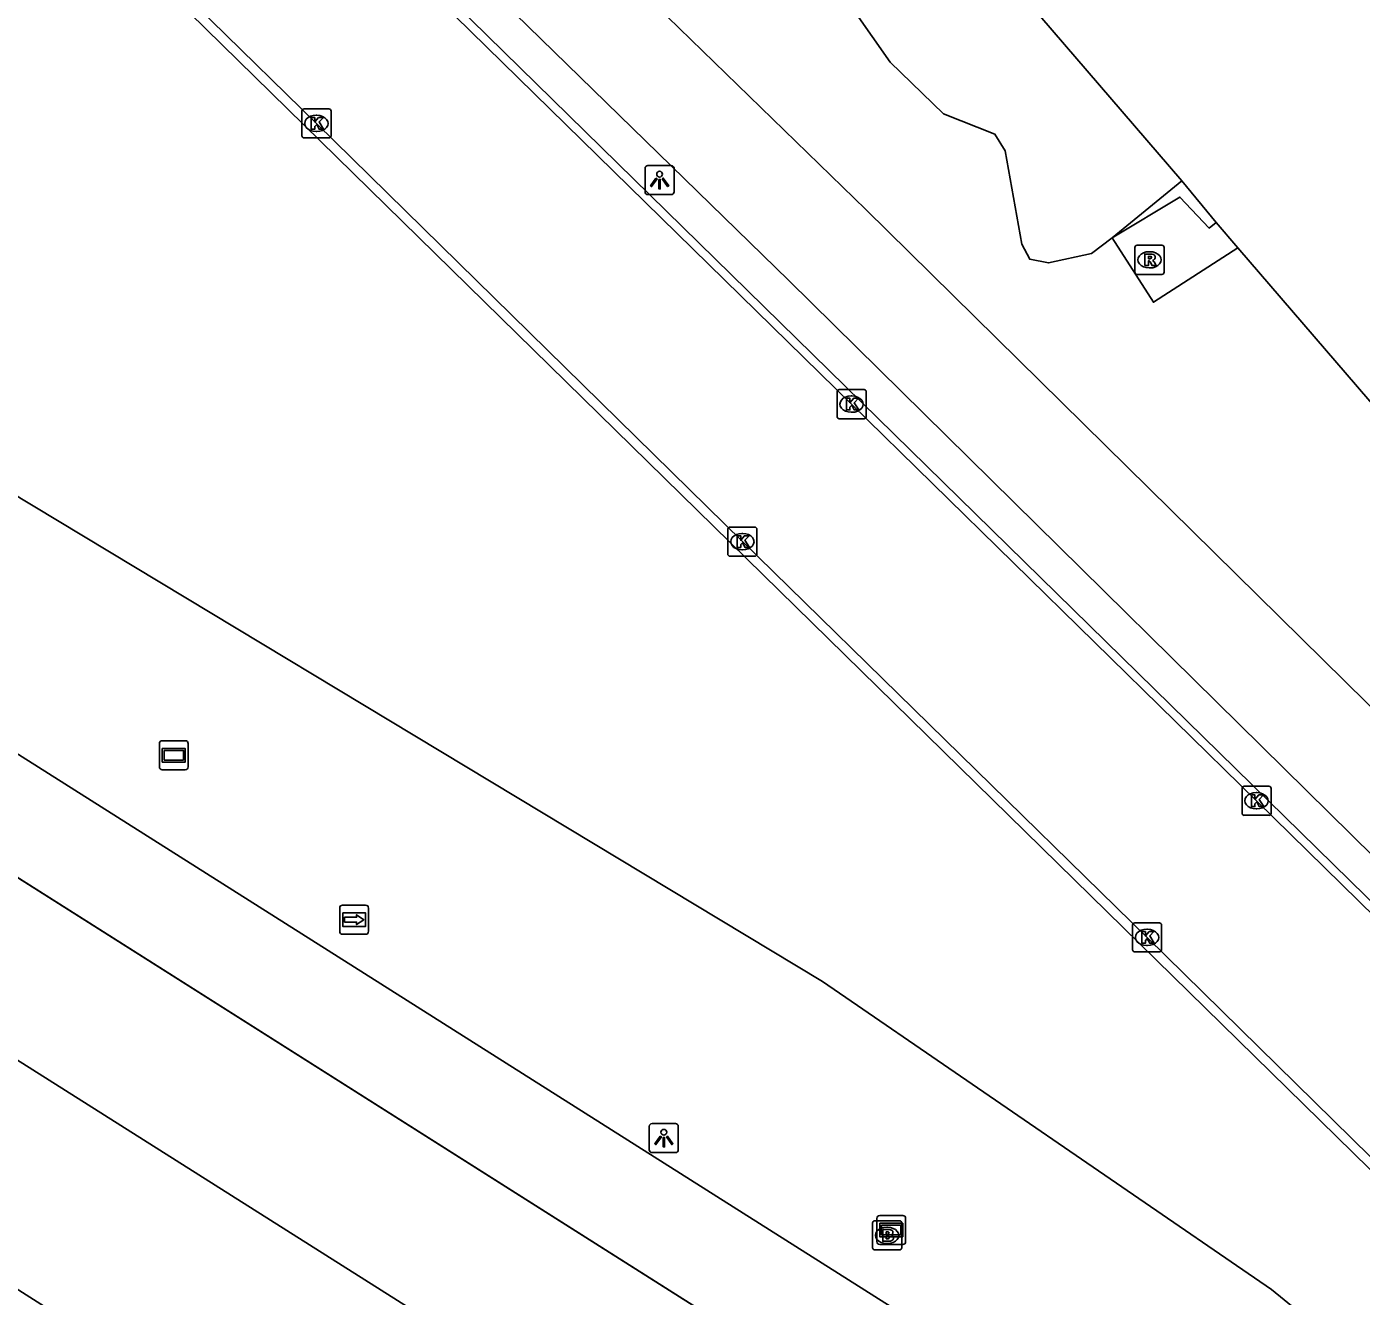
# Model space of a CAD drawing. Extents: x 155018 to 156648, y 383980 to 385733.
# Drawn here: x 156377.38 to 156423.25, y 384869.43 to 384913.07 of the extents above; entities that cross this region are included whole.
import ezdxf

# ---------------------------------------------------------------- set-up
doc = ezdxf.new("R2010")
doc.units = 0
for name, color, linetype in [('IMGEO_Berm_groen', 7, 'Continuous'), ('IMGEO_Brandkraan', 7, 'Continuous'), ('IMGEO_Fietspad_gesloten', 7, 'Continuous'), ('IMGEO_Gemengd_bos', 7, 'Continuous'), ('IMGEO_Grasland_overig', 7, 'Continuous'), ('IMGEO_Kolk', 7, 'Continuous'), ('IMGEO_Lichtpunt', 7, 'Continuous'), ('IMGEO_Lijnafwatering', 7, 'Continuous'), ('IMGEO_Rijbaan_lokaal_gesloten', 7, 'Continuous'), ('IMGEO_Rioolput', 7, 'Continuous'), ('IMGEO_Verklikker', 7, 'Continuous'), ('IMGEO_Wegwijzer', 7, 'Continuous')]:
    doc.layers.add(name, color=color, linetype=linetype)

msp = doc.modelspace()

# ---------------------------------------------------------------- linework, layer by layer
at = {"layer": 'IMGEO_Berm_groen'}
for points in [[(156337.692, 384925.455), (156345.278, 384918.025), (156368.835, 384901.885), (156404.727, 384880.252), (156420.159, 384869.665), (156444.985, 384849.413), (156446.781, 384851.044)], [(156414.689, 384905.816), (156413.969, 384905.275), (156412.496, 384904.949), (156411.854, 384905.077), (156411.584, 384905.592), (156411.006, 384908.8), (156410.655, 384909.374), (156408.883, 384910.081), (156407.051, 384911.847), (156405.285, 384914.394)], [(156418.998, 384905.465), (156416.104, 384903.602), (156414.689, 384905.816)], [(156435.357, 384886.67), (156435.097, 384886.769), (156418.998, 384905.465)]]:
    msp.add_lwpolyline(points, dxfattribs=at)
at = {"layer": 'IMGEO_Brandkraan'}
for p, q in [((156406.45, 384871.102), (156406.45, 384871.954)), ((156406.525, 384872.028), (156407.377, 384872.028)), ((156406.938, 384871.808), (156406.963, 384871.808)), ((156407.451, 384871.954), (156407.451, 384871.102)), ((156406.961, 384871.248), (156406.936, 384871.248)), ((156407.377, 384871.028), (156406.525, 384871.028))]:
    msp.add_line(p, q, dxfattribs=at)
for points in [[(156406.45, 384871.102), (156406.45, 384871.954)], [(156406.525, 384872.028), (156407.377, 384872.028)], [(156406.798, 384871.728), (156406.798, 384871.328), (156407.011, 384871.328)], [(156407.029, 384871.728), (156406.798, 384871.728)], [(156406.977, 384871.647), (156406.923, 384871.647), (156406.923, 384871.571)], [(156407.451, 384871.954), (156407.451, 384871.102)], [(156406.923, 384871.571), (156406.976, 384871.571)], [(156406.985, 384871.495), (156406.923, 384871.495), (156406.923, 384871.414)], [(156406.923, 384871.414), (156406.985, 384871.414)], [(156407.377, 384871.028), (156406.525, 384871.028)]]:
    msp.add_lwpolyline(points, dxfattribs=at)
for centre, radius, start, end in [((156406.527, 384871.952), 0.0765, 91.552, 178.448), ((156406.527, 384871.952), 0.0765, 91.552, 178.448), ((156406.978, 384871.609), 0.0379, 267.8285, 90.9355), ((156407.033, 384871.583), 0.145, 59.4692, 91.5367), ((156407.058, 384871.63), 0.0922, 285.5137, 58.1501), ((156407.375, 384871.952), 0.0765, 1.552, 88.448), ((156407.375, 384871.952), 0.0765, 1.552, 88.448), ((156406.986, 384871.454), 0.0404, 269.8759, 90.5077), ((156407.017, 384871.579), 0.251, 268.6676, 293.5347), ((156407.063, 384871.438), 0.105, 301.3115, 78.989), ((156406.527, 384871.104), 0.0765, 181.552, 268.448), ((156406.527, 384871.104), 0.0765, 181.552, 268.448), ((156407.375, 384871.104), 0.0765, 271.552, 358.448), ((156407.375, 384871.104), 0.0765, 271.552, 358.448)]:
    msp.add_arc(centre, radius, start, end, dxfattribs=at)
for centre, major_axis, ratio, start_param, end_param in [((156406.937, 384871.528), (-0.387, 0.002), 0.722429, 4.712389, 7.853982), ((156406.962, 384871.528), (-0.39, 0.002), 0.717154, 1.570796, 4.712389)]:
    msp.add_ellipse(centre, major_axis=major_axis, ratio=ratio, start_param=start_param, end_param=end_param, dxfattribs=at)
at = {"layer": 'IMGEO_Fietspad_gesloten'}
for points in [[(156381.367, 384930.954), (156406.217, 384906.79), (156430.162, 384883.207), (156451.162, 384862.667), (156457.4, 384856.179), (156468.438, 384844.792), (156474.424, 384838.196), (156491.394, 384818.691), (156500, 384808.426), (156505.202, 384802.154), (156514.326, 384791.112)], [(156378.909, 384928.393), (156403.574, 384904.352), (156427.549, 384880.718), (156450.16, 384858.675)]]:
    msp.add_lwpolyline(points, dxfattribs=at)
at = {"layer": 'IMGEO_Gemengd_bos'}
for points in [[(156417.084, 384907.768), (156410.994, 384914.858), (156410.758, 384914.654), (156410.092, 384917.181), (156409.422, 384918.302)], [(156418.256, 384906.339), (156417.084, 384907.768)], [(156418.998, 384905.465), (156418.256, 384906.339)]]:
    msp.add_lwpolyline(points, dxfattribs=at)
at = {"layer": 'IMGEO_Grasland_overig'}
for points in [[(156417.084, 384907.768), (156414.689, 384905.816)], [(156414.689, 384905.816), (156417.011, 384907.217), (156418.018, 384906.15), (156418.256, 384906.339)]]:
    msp.add_lwpolyline(points, dxfattribs=at)
at = {"layer": 'IMGEO_Kolk'}
for p, q in [((156386.84, 384909.321), (156386.84, 384910.173)), ((156386.915, 384910.247), (156387.767, 384910.247)), ((156387.841, 384910.173), (156387.841, 384909.321)), ((156387.328, 384910.027), (156387.353, 384910.027)), ((156387.767, 384909.247), (156386.915, 384909.247)), ((156387.351, 384909.467), (156387.326, 384909.467)), ((156405.23, 384899.672), (156405.23, 384900.524)), ((156405.305, 384900.598), (156406.157, 384900.598)), ((156406.231, 384900.524), (156406.231, 384899.672)), ((156405.718, 384900.378), (156405.743, 384900.378)), ((156406.157, 384899.598), (156405.305, 384899.598)), ((156405.741, 384899.818), (156405.716, 384899.818)), ((156401.475, 384894.946), (156401.475, 384895.798)), ((156401.55, 384895.872), (156402.402, 384895.872)), ((156401.963, 384895.652), (156401.988, 384895.652)), ((156402.476, 384895.798), (156402.476, 384894.946)), ((156401.986, 384895.092), (156401.961, 384895.092)), ((156402.402, 384894.872), (156401.55, 384894.872)), ((156419.146, 384886.039), (156419.146, 384886.891)), ((156419.221, 384886.965), (156420.073, 384886.965)), ((156419.634, 384886.745), (156419.659, 384886.745)), ((156420.147, 384886.891), (156420.147, 384886.039)), ((156420.073, 384885.965), (156419.221, 384885.965)), ((156419.657, 384886.185), (156419.632, 384886.185)), ((156415.383, 384881.343), (156415.383, 384882.195)), ((156415.458, 384882.269), (156416.31, 384882.269)), ((156416.384, 384882.195), (156416.384, 384881.343)), ((156415.871, 384882.049), (156415.896, 384882.049)), ((156416.31, 384881.269), (156415.458, 384881.269)), ((156415.894, 384881.489), (156415.869, 384881.489))]:
    msp.add_line(p, q, dxfattribs=at)
for points in [[(156386.84, 384909.321), (156386.84, 384910.173)], [(156386.915, 384910.247), (156387.767, 384910.247)], [(156387.841, 384910.173), (156387.841, 384909.321)], [(156387.161, 384909.947), (156387.284, 384909.947), (156387.284, 384909.796), (156387.414, 384909.947), (156387.578, 384909.947), (156387.432, 384909.796), (156387.585, 384909.547), (156387.433, 384909.547), (156387.348, 384909.711), (156387.284, 384909.644), (156387.284, 384909.547), (156387.161, 384909.547), (156387.161, 384909.947)], [(156387.767, 384909.247), (156386.915, 384909.247)], [(156405.23, 384899.672), (156405.23, 384900.524)], [(156405.305, 384900.598), (156406.157, 384900.598)], [(156406.231, 384900.524), (156406.231, 384899.672)], [(156405.551, 384900.298), (156405.674, 384900.298), (156405.674, 384900.147), (156405.804, 384900.298), (156405.968, 384900.298), (156405.822, 384900.147), (156405.975, 384899.898), (156405.823, 384899.898), (156405.738, 384900.062), (156405.674, 384899.995), (156405.674, 384899.898), (156405.551, 384899.898), (156405.551, 384900.298)], [(156406.157, 384899.598), (156405.305, 384899.598)], [(156401.475, 384894.946), (156401.475, 384895.798)], [(156401.55, 384895.872), (156402.402, 384895.872)], [(156401.796, 384895.572), (156401.919, 384895.572), (156401.919, 384895.421), (156402.049, 384895.572), (156402.213, 384895.572), (156402.067, 384895.421), (156402.22, 384895.172), (156402.068, 384895.172), (156401.983, 384895.336), (156401.919, 384895.269), (156401.919, 384895.172), (156401.796, 384895.172), (156401.796, 384895.572)], [(156402.476, 384895.798), (156402.476, 384894.946)], [(156402.402, 384894.872), (156401.55, 384894.872)], [(156419.146, 384886.039), (156419.146, 384886.891)], [(156419.221, 384886.965), (156420.073, 384886.965)], [(156420.147, 384886.891), (156420.147, 384886.039)], [(156419.467, 384886.665), (156419.59, 384886.665), (156419.59, 384886.514), (156419.72, 384886.665), (156419.884, 384886.665), (156419.738, 384886.514), (156419.891, 384886.265), (156419.739, 384886.265), (156419.654, 384886.429), (156419.59, 384886.362), (156419.59, 384886.265), (156419.467, 384886.265), (156419.467, 384886.665)], [(156420.073, 384885.965), (156419.221, 384885.965)], [(156415.383, 384881.343), (156415.383, 384882.195)], [(156415.458, 384882.269), (156416.31, 384882.269)], [(156416.384, 384882.195), (156416.384, 384881.343)], [(156415.704, 384881.969), (156415.827, 384881.969), (156415.827, 384881.818), (156415.957, 384881.969), (156416.121, 384881.969), (156415.975, 384881.818), (156416.128, 384881.569), (156415.976, 384881.569), (156415.891, 384881.733), (156415.827, 384881.666), (156415.827, 384881.569), (156415.704, 384881.569), (156415.704, 384881.969)], [(156416.31, 384881.269), (156415.458, 384881.269)]]:
    msp.add_lwpolyline(points, dxfattribs=at)
for centre, start, end in [((156386.917, 384910.171), 91.552, 178.448), ((156386.917, 384910.171), 91.552, 178.448), ((156387.765, 384910.171), 1.552, 88.448), ((156387.765, 384910.171), 1.552, 88.448), ((156386.917, 384909.323), 181.552, 268.448), ((156386.917, 384909.323), 181.552, 268.448), ((156387.765, 384909.323), 271.552, 358.448), ((156387.765, 384909.323), 271.552, 358.448), ((156405.307, 384900.522), 91.552, 178.448), ((156405.307, 384900.522), 91.552, 178.448), ((156406.155, 384900.522), 1.552, 88.448), ((156406.155, 384900.522), 1.552, 88.448), ((156405.307, 384899.674), 181.552, 268.448), ((156405.307, 384899.674), 181.552, 268.448), ((156406.155, 384899.674), 271.552, 358.448), ((156406.155, 384899.674), 271.552, 358.448), ((156401.552, 384895.796), 91.552, 178.448), ((156401.552, 384895.796), 91.552, 178.448), ((156402.4, 384895.796), 1.552, 88.448), ((156402.4, 384895.796), 1.552, 88.448), ((156401.552, 384894.948), 181.552, 268.448), ((156401.552, 384894.948), 181.552, 268.448), ((156402.4, 384894.948), 271.552, 358.448), ((156402.4, 384894.948), 271.552, 358.448), ((156419.223, 384886.889), 91.552, 178.448), ((156419.223, 384886.889), 91.552, 178.448), ((156420.071, 384886.889), 1.552, 88.448), ((156420.071, 384886.889), 1.552, 88.448), ((156419.223, 384886.041), 181.552, 268.448), ((156419.223, 384886.041), 181.552, 268.448), ((156420.071, 384886.041), 271.552, 358.448), ((156420.071, 384886.041), 271.552, 358.448), ((156415.46, 384882.193), 91.552, 178.448), ((156415.46, 384882.193), 91.552, 178.448), ((156416.308, 384882.193), 1.552, 88.448), ((156416.308, 384882.193), 1.552, 88.448), ((156415.46, 384881.345), 181.552, 268.448), ((156415.46, 384881.345), 181.552, 268.448), ((156416.308, 384881.345), 271.552, 358.448), ((156416.308, 384881.345), 271.552, 358.448)]:
    msp.add_arc(centre, 0.0765, start, end, dxfattribs=at)
for centre, major_axis, ratio, start_param, end_param in [((156387.327, 384909.747), (-0.387, 0.002), 0.722429, 4.712389, 7.853982), ((156387.352, 384909.747), (-0.39, 0.002), 0.717154, 1.570796, 4.712389), ((156405.717, 384900.098), (-0.387, 0.002), 0.722429, 4.712389, 7.853982), ((156405.742, 384900.098), (-0.39, 0.002), 0.717154, 1.570796, 4.712389), ((156401.962, 384895.372), (-0.387, 0.002), 0.722429, 4.712389, 7.853982), ((156401.987, 384895.372), (-0.39, 0.002), 0.717154, 1.570796, 4.712389), ((156419.633, 384886.465), (-0.387, 0.002), 0.722429, 4.712389, 7.853982), ((156419.658, 384886.465), (-0.39, 0.002), 0.717154, 1.570796, 4.712389), ((156415.87, 384881.769), (-0.387, 0.002), 0.722429, 4.712389, 7.853982), ((156415.895, 384881.769), (-0.39, 0.002), 0.717154, 1.570796, 4.712389)]:
    msp.add_ellipse(centre, major_axis=major_axis, ratio=ratio, start_param=start_param, end_param=end_param, dxfattribs=at)
at = {"layer": 'IMGEO_Lichtpunt'}
for p, q in [((156399.535, 384908.298), (156398.727, 384908.298)), ((156399.535, 384908.298), (156398.727, 384908.298)), ((156398.633, 384908.203), (156398.633, 384907.396)), ((156398.633, 384908.203), (156398.633, 384907.396)), ((156399.629, 384907.396), (156399.629, 384908.203)), ((156399.629, 384907.396), (156399.629, 384908.203)), ((156398.727, 384907.302), (156399.535, 384907.302)), ((156398.727, 384907.302), (156399.535, 384907.302)), ((156398.779, 384875.274), (156398.779, 384874.467)), ((156398.779, 384875.274), (156398.779, 384874.467)), ((156399.681, 384875.369), (156398.873, 384875.369)), ((156399.681, 384875.369), (156398.873, 384875.369)), ((156399.775, 384874.467), (156399.775, 384875.274)), ((156399.775, 384874.467), (156399.775, 384875.274)), ((156398.873, 384874.373), (156399.681, 384874.373)), ((156398.873, 384874.373), (156399.681, 384874.373))]:
    msp.add_line(p, q, dxfattribs=at)
for points in [[(156399.007, 384907.867), (156399.046, 384907.839), (156398.858, 384907.577), (156398.82, 384907.604), (156399.007, 384907.867)], [(156399.109, 384907.819), (156399.156, 384907.819), (156399.156, 384907.497), (156399.109, 384907.497), (156399.109, 384907.819)], [(156399.219, 384907.839), (156399.257, 384907.866), (156399.444, 384907.604), (156399.405, 384907.576), (156399.219, 384907.839)], [(156399.153, 384874.938), (156399.192, 384874.91), (156399.004, 384874.648), (156398.966, 384874.675), (156399.153, 384874.938)], [(156399.255, 384874.89), (156399.302, 384874.89), (156399.302, 384874.568), (156399.255, 384874.568), (156399.255, 384874.89)], [(156399.365, 384874.91), (156399.403, 384874.937), (156399.59, 384874.675), (156399.551, 384874.647), (156399.365, 384874.91)]]:
    msp.add_lwpolyline(points, dxfattribs=at)
for centre in [(156399.132, 384908.001), (156399.278, 384875.072)]:
    msp.add_circle(centre, 0.0994, dxfattribs=at)
for centre, start, end in [((156398.727, 384908.203), 90, 180), ((156398.727, 384908.203), 90, 180), ((156399.535, 384908.203), 0, 90), ((156399.535, 384908.203), 0, 90), ((156398.727, 384907.396), 180, 270), ((156398.727, 384907.396), 180, 270), ((156399.535, 384907.396), 270, 0), ((156399.535, 384907.396), 270, 360), ((156398.873, 384875.274), 90, 180), ((156398.873, 384875.274), 90, 180), ((156399.681, 384875.274), 0, 90), ((156399.681, 384875.274), 0, 90), ((156398.873, 384874.467), 180, 270), ((156398.873, 384874.467), 180, 270), ((156399.681, 384874.467), 270, 0), ((156399.681, 384874.467), 270, 360)]:
    msp.add_arc(centre, 0.0946, start, end, dxfattribs=at)
at = {"layer": 'IMGEO_Lijnafwatering'}
for points in [[(156384.441, 384879.158), (156367.689, 384889.768)], [(156401.193, 384868.548), (156384.441, 384879.158)]]:
    msp.add_lwpolyline(points, dxfattribs=at)
at = {"layer": 'IMGEO_Rijbaan_lokaal_gesloten'}
for points in [[(156480.225, 384823.967), (156476.235, 384828.643), (156471.885, 384833.689), (156467.453, 384838.661), (156462.938, 384843.56), (156458.343, 384848.383), (156453.668, 384853.13), (156448.916, 384857.798), (156434.267, 384872.123), (156419.647, 384886.464), (156405.73, 384900.096), (156377.91, 384927.341), (156375.04, 384930.015), (156372.138, 384932.653), (156369.204, 384935.256), (156366.239, 384937.823), (156363.242, 384940.354), (156360.215, 384942.848), (156354.982, 384946.98), (156349.674, 384951.017)], [(156423.152, 384854.639), (156417.651, 384851.642), (156399.075, 384863.633), (156368.631, 384882.88), (156348.054, 384896.107), (156338.326, 384902.896), (156331.712, 384907.97), (156325.553, 384914.024), (156316.245, 384924.452), (156308.931, 384933.586), (156298.538, 384946.604), (156304.566, 384947.799)], [(156346.671, 384945.729), (156351.571, 384941.987), (156356.405, 384938.16), (156359.314, 384935.786), (156362.19, 384933.373), (156365.034, 384930.922), (156367.844, 384928.433), (156370.621, 384925.906), (156373.363, 384923.342), (156376.441, 384920.41), (156387.342, 384909.747), (156401.977, 384895.373), (156415.885, 384881.769), (156431.229, 384866.695), (156445.153, 384853.074), (156449.649, 384848.619), (156454.079, 384844.098), (156458.442, 384839.512), (156462.737, 384834.863), (156466.963, 384830.151), (156471.12, 384825.378), (156475.521, 384820.204)], [(156449.113, 384857.988), (156378.116, 384927.563)], [(156373.149, 384923.131), (156376.192, 384920.193), (156444.921, 384852.847), (156446.781, 384851.044)], [(156349.966, 384905.463), (156371.445, 384891.632), (156433.112, 384852.598)], [(156347.953, 384902.417), (156367.011, 384890.198), (156423.152, 384854.639)], [(156424.772, 384839.316), (156355.354, 384883.479), (156341.077, 384892.562)]]:
    msp.add_lwpolyline(points, dxfattribs=at)
at = {"layer": 'IMGEO_Rioolput'}
for p, q in [((156415.542, 384905.558), (156416.394, 384905.558)), ((156415.467, 384904.632), (156415.467, 384905.484)), ((156415.955, 384905.338), (156415.98, 384905.338)), ((156416.468, 384905.484), (156416.468, 384904.632)), ((156415.978, 384904.778), (156415.953, 384904.778)), ((156416.394, 384904.558), (156415.542, 384904.558))]:
    msp.add_line(p, q, dxfattribs=at)
for points in [[(156415.542, 384905.558), (156416.394, 384905.558)], [(156415.467, 384904.632), (156415.467, 384905.484)], [(156416.056, 384905.256), (156415.804, 384905.258), (156415.804, 384904.858)], [(156415.982, 384905.177), (156415.928, 384905.177), (156415.928, 384905.096)], [(156415.928, 384905.096), (156415.98, 384905.096)], [(156416.468, 384905.484), (156416.468, 384904.632)], [(156415.804, 384904.858), (156415.928, 384904.858), (156415.928, 384905.02), (156415.939, 384905.02)], [(156415.986, 384904.991), (156416.057, 384904.858), (156416.197, 384904.858), (156416.132, 384904.984)], [(156416.394, 384904.558), (156415.542, 384904.558)]]:
    msp.add_lwpolyline(points, dxfattribs=at)
for centre, radius, start, end in [((156415.544, 384905.482), 0.0765, 91.552, 178.448), ((156415.544, 384905.482), 0.0765, 91.552, 178.448), ((156416.392, 384905.482), 0.0765, 1.552, 88.448), ((156416.392, 384905.482), 0.0765, 1.552, 88.448), ((156415.964, 384905.285), 0.19, 274.7715, 282.9687), ((156415.988, 384905.081), 0.0964, 77.0061, 93.1865), ((156416.002, 384905.138), 0.0378, 276.6634, 79.6772), ((156416.055, 384905.146), 0.109, 350.3612, 89.416), ((156416.053, 384905.146), 0.112, 277.5842, 350.9817), ((156415.544, 384904.634), 0.0765, 181.552, 268.448), ((156415.544, 384904.634), 0.0765, 181.552, 268.448), ((156415.938, 384904.967), 0.0533, 26.0293, 88.6989), ((156416.037, 384904.931), 0.108, 29.5134, 73.7905), ((156416.392, 384904.634), 0.0765, 271.552, 358.448), ((156416.392, 384904.634), 0.0765, 271.552, 358.448)]:
    msp.add_arc(centre, radius, start, end, dxfattribs=at)
for centre, major_axis, ratio, start_param, end_param in [((156415.954, 384905.058), (-0.387, 0.002), 0.722429, 4.712389, 7.853982), ((156415.979, 384905.058), (-0.39, 0.002), 0.717154, 1.570796, 4.712389)]:
    msp.add_ellipse(centre, major_axis=major_axis, ratio=ratio, start_param=start_param, end_param=end_param, dxfattribs=at)
at = {"layer": 'IMGEO_Verklikker'}
for p, q in [((156381.943, 384887.629), (156381.943, 384888.429)), ((156381.943, 384888.429), (156381.943, 384887.629)), ((156382.043, 384888.529), (156382.833, 384888.529)), ((156382.833, 384888.529), (156382.043, 384888.529)), ((156382.933, 384888.429), (156382.933, 384887.629)), ((156382.933, 384887.629), (156382.933, 384888.429)), ((156382.833, 384887.529), (156382.043, 384887.529)), ((156382.043, 384887.529), (156382.833, 384887.529)), ((156406.597, 384871.312), (156406.597, 384872.112)), ((156406.597, 384872.112), (156406.597, 384871.312)), ((156406.697, 384872.212), (156407.487, 384872.212)), ((156407.487, 384872.212), (156406.697, 384872.212)), ((156407.587, 384872.112), (156407.587, 384871.312)), ((156407.587, 384871.312), (156407.587, 384872.112)), ((156407.487, 384871.212), (156406.697, 384871.212)), ((156406.697, 384871.212), (156407.487, 384871.212))]:
    msp.add_line(p, q, dxfattribs=at)
for points in [[(156382.044, 384888.261), (156382.832, 384888.261), (156382.832, 384887.797), (156382.044, 384887.797), (156382.044, 384888.261)], [(156382.109, 384888.196), (156382.109, 384887.862), (156382.767, 384887.862), (156382.767, 384888.196), (156382.109, 384888.196)], [(156406.698, 384871.944), (156407.486, 384871.944), (156407.486, 384871.48), (156406.698, 384871.48), (156406.698, 384871.944)], [(156406.763, 384871.879), (156406.763, 384871.545), (156407.421, 384871.545), (156407.421, 384871.879), (156406.763, 384871.879)]]:
    msp.add_lwpolyline(points, dxfattribs=at)
for centre, start, end in [((156382.043, 384888.429), 90, 180), ((156382.043, 384888.429), 90, 180), ((156382.833, 384888.429), 0, 90), ((156382.833, 384888.429), 360, 90), ((156382.043, 384887.629), 180, 270), ((156382.043, 384887.629), 180, 270), ((156382.833, 384887.629), 270, 0), ((156382.833, 384887.629), 270, 0), ((156406.697, 384872.112), 90, 180), ((156406.697, 384872.112), 90, 180), ((156407.487, 384872.112), 0, 90), ((156407.487, 384872.112), 360, 90), ((156406.697, 384871.312), 180, 270), ((156406.697, 384871.312), 180, 270), ((156407.487, 384871.312), 270, 0), ((156407.487, 384871.312), 270, 0)]:
    msp.add_arc(centre, 0.1, start, end, dxfattribs=at)
at = {"layer": 'IMGEO_Wegwijzer'}
for p, q in [((156388.141, 384881.978), (156388.141, 384882.778)), ((156388.141, 384882.778), (156388.141, 384881.978)), ((156388.241, 384882.878), (156389.031, 384882.878)), ((156389.031, 384882.878), (156388.241, 384882.878)), ((156389.131, 384882.778), (156389.131, 384881.978)), ((156389.131, 384881.978), (156389.131, 384882.778)), ((156389.031, 384881.878), (156388.241, 384881.878)), ((156388.241, 384881.878), (156389.031, 384881.878))]:
    msp.add_line(p, q, dxfattribs=at)
for points in [[(156388.242, 384882.61), (156389.03, 384882.61), (156389.03, 384882.146), (156388.242, 384882.146), (156388.242, 384882.61)], [(156388.307, 384882.462), (156388.307, 384882.378), (156388.307, 384882.294), (156388.718, 384882.294), (156388.718, 384882.211), (156388.965, 384882.378), (156388.718, 384882.545), (156388.718, 384882.462), (156388.307, 384882.462)]]:
    msp.add_lwpolyline(points, dxfattribs=at)
for centre, start, end in [((156388.241, 384882.778), 90, 180), ((156388.241, 384882.778), 90, 180), ((156389.031, 384882.778), 0, 90), ((156389.031, 384882.778), 360, 90), ((156388.241, 384881.978), 180, 270), ((156388.241, 384881.978), 180, 270), ((156389.031, 384881.978), 270, 0), ((156389.031, 384881.978), 270, 0)]:
    msp.add_arc(centre, 0.1, start, end, dxfattribs=at)

doc.saveas('drawing.dxf')
